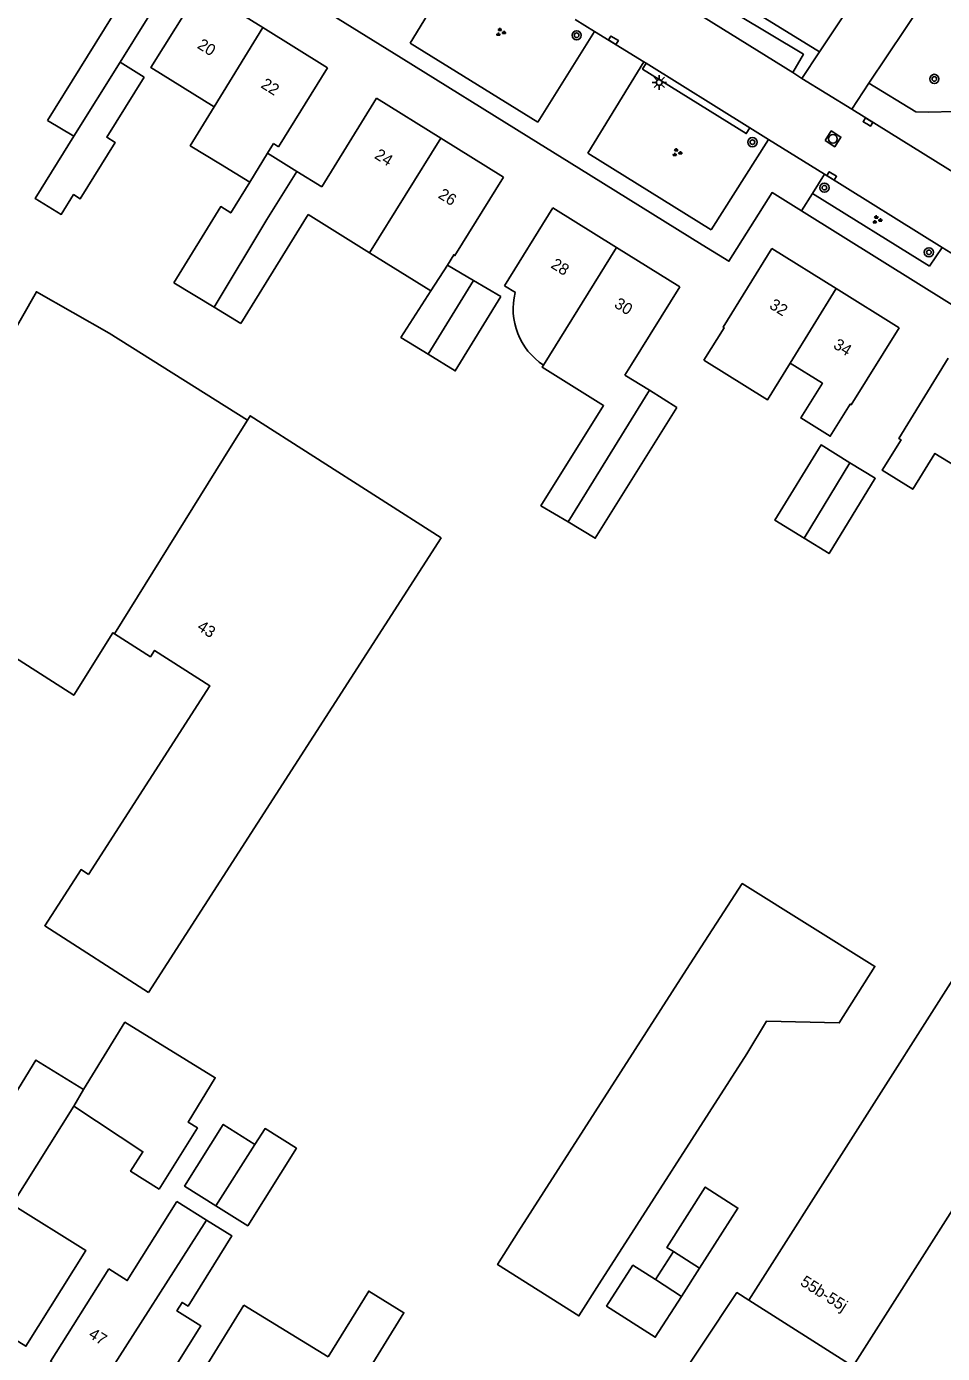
# Model space of a CAD drawing. Extents: x 136000 to 141014, y 402000 to 403500.
# Drawn here: x 138178 to 138257.4, y 402476.6 to 402591.5 of the extents above; entities that cross this region are included whole.
import ezdxf

# ---------------------------------------------------------------- set-up
doc = ezdxf.new("R2010")
doc.units = 0
for name, color, linetype in [('gg-anno-huisnummerreeks BGT', 7, 'Continuous'), ('gg-bbg-bijgebouw', 7, 'Continuous'), ('gg-bbg-gedigitaliseerde bebouwing', 7, 'Continuous'), ('gg-bbg-gedigitaliseerde bijgebouw', 7, 'Continuous'), ('gg-bbg-hoofdgebouw', 7, 'Continuous'), ('gg-bbg-luifel en loopbrug', 7, 'Continuous'), ('gg-bbg-tussenscheiding', 7, 'Continuous'), ('gg-knt-verharding', 7, 'Continuous'), ('gt-grn-groengrens', 7, 'Continuous'), ('gt-grn-weggrens', 7, 'Continuous'), ('gt-symb-boom', 7, 'Continuous'), ('gt-symb-groenvak', 7, 'Continuous'), ('gt-symb-kolk', 7, 'Continuous'), ('gt-symb-lichtmast', 7, 'Continuous'), ('gt-symb-rioolschacht', 7, 'Continuous')]:
    doc.layers.add(name, color=color, linetype=linetype)

# ---------------------------------------------------------------- blocks, each defined once
blk = doc.blocks.new('gt0-BOOM')
at = {"layer": 'gt-symb-boom'}
for radius in [0.4, 0.2]:
    blk.add_circle((0, 0), radius, dxfattribs=at)
blk = doc.blocks.new('gt0-RS')
at = {"layer": 'gt-symb-rioolschacht'}
blk.add_lwpolyline([(-0.5, -0.5), (0.5, -0.5), (0.5, 0.5), (-0.5, 0.5)], close=True, dxfattribs=at)
blk.add_circle((0, 0), 0.375, dxfattribs=at)
blk = doc.blocks.new('gt0-KOLK')
at = {"layer": 'gt-symb-kolk'}
blk.add_lwpolyline([(0, 0), (0.38, 0), (0.38, 0.4), (-0.37, 0.4), (-0.37, 0), (0, 0)], dxfattribs=at)
blk = doc.blocks.new('gt0-LMAST')
at = {"layer": 'gt-symb-lichtmast'}
for p, q in [((-0.18, 0.17), (-0.45, 0.44)), ((0, 0.25), (0, 0.62)), ((0.17, 0.17), (0.44, 0.44)), ((-0.25, 0), (-0.63, 0)), ((-0.18, -0.18), (-0.45, -0.45)), ((0, -0.25), (0, -0.63)), ((0.44, -0.45), (0.17, -0.18)), ((0.25, 0), (0.62, 0))]:
    blk.add_line(p, q, dxfattribs=at)
blk.add_circle((0, 0), 0.25, dxfattribs=at)
blk = doc.blocks.new('gt0-GRVAK')
at = {"layer": 'gt-symb-groenvak'}
for p, q in [((-0.11, 0.19), (-0.23, 0.24)), ((-0.18, 0.15), (0.09, 0.15)), ((-0.09, 0.21), (-0.16, 0.32)), ((-0.05, 0.21), (-0.05, 0.39)), ((0, 0.21), (0.06, 0.32)), ((0.02, 0.19), (0.13, 0.24)), ((0.26, -0.05), (0.2, 0.06)), ((0.31, -0.05), (0.31, 0.13)), ((0.35, -0.05), (0.41, 0.06)), ((-0.24, -0.23), (-0.36, -0.18)), ((-0.32, -0.26), (-0.05, -0.26)), ((-0.23, -0.21), (-0.29, -0.1)), ((-0.18, -0.2), (-0.18, -0.02)), ((-0.14, -0.21), (-0.07, -0.1)), ((-0.12, -0.23), (0, -0.18)), ((0.24, -0.07), (0.12, -0.02)), ((0.17, -0.11), (0.44, -0.11)), ((0.37, -0.07), (0.49, -0.02))]:
    blk.add_line(p, q, dxfattribs=at)

msp = doc.modelspace()

# ---------------------------------------------------------------- linework, layer by layer
at = {"layer": 'gg-bbg-bijgebouw'}
for p, q in [((138186.12, 402588.45), (138188.2, 402587.15)), ((138231.98, 402560.02), (138234.36, 402558.54))]:
    msp.add_line(p, q, dxfattribs=at)
for points in [[(138165.4, 402544.29), (138182.1, 402533.6), (138185.5, 402539.01), (138185.64, 402538.92)], [(138182.1, 402498.01), (138188.09, 402494.06), (138187.02, 402492.37), (138189.5, 402490.81)]]:
    msp.add_lwpolyline(points, dxfattribs=at)
at = {"layer": 'gg-bbg-gedigitaliseerde bebouwing'}
for p, q in [((138182.12, 402582.02), (138179.83, 402583.4)), ((138198.89, 402580.55), (138199.41, 402581.39)), ((138199.83, 402581.12), (138199.41, 402581.39)), ((138194.82, 402579.6), (138197.35, 402578.06)), ((138203.6, 402577.64), (138201.43, 402578.98)), ((138196.58, 402565.81), (138202.42, 402575.26)), ((138202.42, 402575.26), (138207.73, 402571.94)), ((138207.73, 402571.94), (138213.04, 402568.63)), ((138220.36, 402568.49), (138219.43, 402569.08)), ((138196.58, 402565.81), (138194.28, 402567.21)), ((138188.57, 402507.86), (138213.92, 402547.25)), ((138193.61, 402488.14), (138191.04, 402489.76)), ((138196.83, 402480.78), (138190.01, 402469.74)), ((138196.83, 402480.78), (138204.14, 402476.28))]:
    msp.add_line(p, q, dxfattribs=at)
for points in [[(138179.83, 402583.4), (138185.43, 402592.4), (138180.14, 402595.69)], [(138194.27, 402584.58), (138188.79, 402587.98), (138193.04, 402594.82)], [(138194.27, 402584.58), (138192.2, 402581.2), (138194.82, 402579.6)], [(138253.6, 402565.44), (138249.46, 402558.77), (138249.37, 402558.83), (138247.64, 402556.04), (138245.09, 402557.62), (138246.97, 402560.63), (138244.18, 402562.37)], [(138244.18, 402562.37), (138242.2, 402559.19), (138236.7, 402562.63)], [(138257.87, 402562.79), (138253.58, 402555.85), (138253.78, 402555.72), (138252.15, 402553.09), (138254.79, 402551.45), (138256.71, 402554.55), (138259.58, 402552.77)], [(138222.81, 402562.2), (138222.69, 402562.02), (138228, 402558.7), (138222.58, 402550.02), (138224.93, 402548.61)], [(138197.15, 402557.43), (138197.4, 402557.82), (138213.92, 402547.25)], [(138182.95, 402499.45), (138178.82, 402501.99), (138172.69, 402492.02), (138170.27, 402493.5), (138176.49, 402503.63), (138171.88, 402506.54)], [(138191.04, 402489.76), (138186.73, 402482.9), (138185.15, 402483.9)], [(138188.07, 402470.93), (138193.1, 402478.98), (138191.04, 402480.27), (138191.49, 402481), (138192, 402480.68), (138195.8, 402486.77), (138193.61, 402488.14)], [(138203.88, 402461.61), (138208.76, 402469.45), (138206.37, 402470.93), (138204.15, 402467.33), (138202.01, 402468.65), (138203.78, 402471.51), (138204.95, 402470.79), (138210.7, 402480.11), (138207.66, 402481.99), (138204.14, 402476.28)]]:
    msp.add_lwpolyline(points, dxfattribs=at)
msp.add_arc((138225.95, 402567.05), 5.78, 165.5549, 237.02, dxfattribs=at)
at = {"layer": 'gg-bbg-gedigitaliseerde bijgebouw'}
for p, q in [((138201.43, 402578.98), (138198.89, 402580.55)), ((138194.28, 402567.21), (138190.77, 402569.34)), ((138220.61, 402487.12), (138235.18, 402509.83)), ((138227.63, 402482.62), (138240.42, 402502.55)), ((138236.31, 402483.96), (138234.05, 402485.41))]:
    msp.add_line(p, q, dxfattribs=at)
for points in [[(138182.12, 402582.02), (138178.77, 402576.62), (138181.02, 402575.26), (138182.08, 402576.97), (138182.66, 402576.61), (138185.7, 402581.48), (138184.96, 402581.94), (138188.2, 402587.15)], [(138197.35, 402578.06), (138195.7, 402575.39), (138194.83, 402575.93), (138190.77, 402569.34)], [(138165.14, 402544.46), (138178.87, 402568.55), (138185.16, 402564.97), (138197.15, 402557.43)], [(138213.04, 402568.63), (138210.45, 402564.6), (138212.8, 402563.15)], [(138219.1, 402568.14), (138215.16, 402561.69), (138212.8, 402563.15)], [(138234.36, 402558.54), (138227.29, 402547.2), (138224.93, 402548.61)], [(138245.37, 402547.22), (138242.85, 402548.76), (138246.85, 402555.28), (138249.35, 402553.74)], [(138249.35, 402553.74), (138251.54, 402552.4), (138247.54, 402545.88), (138245.37, 402547.22)], [(138240.42, 402502.55), (138242.13, 402505.38), (138248.42, 402505.21), (138251.51, 402510.11), (138240.02, 402517.28), (138235.18, 402509.83)], [(138189.5, 402490.81), (138192.82, 402496.12), (138192, 402496.63), (138194.36, 402500.47), (138186.54, 402505.28), (138182.95, 402499.45)], [(138197.8, 402494.69), (138195.06, 402496.42), (138191.71, 402491.08), (138194.41, 402489.38)], [(138197.8, 402494.69), (138198.68, 402496.07), (138201.39, 402494.36), (138197.17, 402487.65), (138194.41, 402489.38)], [(138234.05, 402485.41), (138233.48, 402485.77), (138236.82, 402490.99), (138239.65, 402489.18), (138236.31, 402483.96)], [(138227.63, 402482.62), (138225.87, 402479.84), (138218.82, 402484.28), (138220.61, 402487.12)]]:
    msp.add_lwpolyline(points, dxfattribs=at)
at = {"layer": 'gg-bbg-hoofdgebouw'}
for p, q in [((138198.47, 402591.45), (138193.04, 402594.82)), ((138204.08, 402587.96), (138198.47, 402591.45)), ((138199.83, 402581.12), (138204.08, 402587.96)), ((138208.33, 402585.31), (138203.6, 402577.64)), ((138213.9, 402581.85), (138208.33, 402585.31)), ((138219.34, 402578.47), (138213.9, 402581.85)), ((138219.43, 402569.08), (138223.62, 402575.82)), ((138229.13, 402572.39), (138223.62, 402575.82)), ((138234.61, 402568.99), (138229.13, 402572.39)), ((138248.15, 402568.83), (138242.59, 402572.29)), ((138216.73, 402569.54), (138214.48, 402570.87)), ((138219.1, 402568.14), (138216.73, 402569.54)), ((138234.61, 402568.99), (138230.42, 402562.25)), ((138253.6, 402565.44), (138248.15, 402568.83)), ((138230.42, 402562.25), (138229.85, 402561.34)), ((138229.85, 402561.34), (138231.98, 402560.02)), ((138176.76, 402489.5), (138182.1, 402498.01))]:
    msp.add_line(p, q, dxfattribs=at)
for points in [[(138186.12, 402588.45), (138190.8, 402595.98), (138188.66, 402597.31), (138192.44, 402603.39)], [(138214.48, 402570.87), (138215.02, 402571.76), (138215.13, 402571.69), (138219.34, 402578.47)], [(138236.7, 402562.63), (138238.46, 402565.42), (138238.36, 402565.49), (138242.59, 402572.29)], [(138185.64, 402538.92), (138188.74, 402536.93), (138189.1, 402537.48), (138193.88, 402534.43), (138183.37, 402518.08)], [(138183.37, 402518.08), (138182.73, 402518.5), (138179.59, 402513.64), (138188.57, 402507.86)], [(138240.59, 402481.2), (138258.67, 402509.62), (138267.69, 402503.88), (138249.61, 402475.46), (138249.53, 402475.51)], [(138171.43, 402481.22), (138177.95, 402477.21), (138183.15, 402485.49), (138176.76, 402489.5)], [(138185.15, 402483.9), (138180.1, 402475.9), (138184.17, 402473.36)], [(138233.61, 402472.91), (138239.55, 402481.86), (138240.59, 402481.2)]]:
    msp.add_lwpolyline(points, dxfattribs=at)
at = {"layer": 'gg-bbg-luifel en loopbrug'}
for p, q in [((138232.49, 402482.98), (138234.05, 402485.41)), ((138232.49, 402482.98), (138234.75, 402481.53)), ((138236.31, 402483.96), (138234.75, 402481.53))]:
    msp.add_line(p, q, dxfattribs=at)
msp.add_lwpolyline([(138234.75, 402481.53), (138232.48, 402477.99), (138228.27, 402480.68), (138230.54, 402484.22), (138232.49, 402482.98)], dxfattribs=at)
at = {"layer": 'gg-bbg-tussenscheiding'}
for p, q in [((138194.27, 402584.58), (138198.47, 402591.45)), ((138182.12, 402582.02), (138186.12, 402588.45)), ((138213.9, 402581.85), (138207.73, 402571.94)), ((138197.35, 402578.06), (138198.89, 402580.55)), ((138222.81, 402562.2), (138229.13, 402572.39)), ((138214.48, 402570.87), (138213.04, 402568.63)), ((138212.8, 402563.15), (138216.73, 402569.54)), ((138244.18, 402562.37), (138248.15, 402568.83)), ((138231.98, 402560.02), (138224.93, 402548.61)), ((138249.35, 402553.74), (138245.37, 402547.22)), ((138182.1, 402498.01), (138182.95, 402499.45)), ((138194.41, 402489.38), (138197.8, 402494.69)), ((138184.17, 402473.36), (138193.61, 402488.14)), ((138240.59, 402481.2), (138249.53, 402475.51))]:
    msp.add_line(p, q, dxfattribs=at)
for points in [[(138201.43, 402578.98), (138198.84, 402574.81), (138194.28, 402567.21)], [(138197.15, 402557.43), (138195.73, 402555.17), (138185.64, 402538.92)]]:
    msp.add_lwpolyline(points, dxfattribs=at)
at = {"layer": 'gg-knt-verharding'}
for p, q in [((138216.07, 402598), (138211.25, 402590.1)), ((138251.47, 402596.51), (138246.71, 402589.33)), ((138250.99, 402586.61), (138255.75, 402593.73)), ((138227.21, 402591.1), (138225.54, 402592.14)), ((138235.87, 402592.83), (138244.4, 402587.54)), ((138206.22, 402591.45), (138210.46, 402588.82)), ((138222.31, 402583.24), (138227.21, 402591.1)), ((138231.48, 402588.48), (138227.21, 402591.1)), ((138211.25, 402590.1), (138222.31, 402583.24)), ((138210.46, 402588.82), (138221.52, 402581.96)), ((138246.71, 402589.33), (138245.19, 402587.04)), ((138231.48, 402588.48), (138226.64, 402580.55)), ((138231.69, 402588.35), (138231.48, 402588.48)), ((138240.69, 402582.74), (138231.69, 402588.35)), ((138244.4, 402587.54), (138245.19, 402587.04)), ((138245.19, 402587.04), (138249.5, 402584.37)), ((138249.5, 402584.37), (138250.99, 402586.61)), ((138249.5, 402584.37), (138260.64, 402577.46)), ((138221.52, 402581.96), (138225.85, 402579.27)), ((138242.28, 402581.75), (138240.69, 402582.74)), ((138237.34, 402573.91), (138242.28, 402581.75)), ((138242.28, 402581.75), (138247.15, 402578.73)), ((138226.64, 402580.55), (138237.34, 402573.91)), ((138225.85, 402579.27), (138236.55, 402572.63)), ((138247.15, 402578.73), (138246.1, 402577.08)), ((138247.15, 402578.73), (138257.34, 402572.4)), ((138246.1, 402577.08), (138256.23, 402570.76)), ((138245.15, 402575.56), (138255.28, 402569.24)), ((138256.23, 402570.76), (138257.34, 402572.4)), ((138257.34, 402572.4), (138262.57, 402569.15)), ((138255.28, 402569.24), (138260.56, 402565.95))]:
    msp.add_line(p, q, dxfattribs=at)
for points in [[(138196.87, 402605.56), (138193.17, 402599.55), (138206.22, 402591.45)], [(138236.55, 402572.63), (138238.87, 402571.19), (138242.6, 402577.15), (138245.15, 402575.56)]]:
    msp.add_lwpolyline(points, dxfattribs=at)
at = {"layer": 'gt-grn-groengrens'}
msp.add_line((138236.67, 402595.54), (138246.71, 402589.33), dxfattribs=at)
for points in [[(138244.4, 402587.54), (138245.32, 402589.13), (138236.77, 402594.27)], [(138240.69, 402582.74), (138240.37, 402582.25), (138231.39, 402587.85), (138231.69, 402588.35)], [(138250.99, 402586.61), (138255.06, 402584.13), (138256.14, 402584.1), (138258.41, 402584.16), (138260.37, 402583.02), (138261.83, 402583.24), (138263.63, 402582.07)]]:
    msp.add_lwpolyline(points, dxfattribs=at)
at = {"layer": 'gt-grn-weggrens'}
msp.add_line((138246.1, 402577.08), (138245.15, 402575.56), dxfattribs=at)

# ---------------------------------------------------------------- block references
at = {"layer": 'gt-symb-boom'}
for p in [(138225.67, 402590.77), (138256.66, 402586.99), (138240.9, 402581.51), (138247.14, 402577.57), (138256.19, 402571.97)]:
    msp.add_blockref('gt0-BOOM', p, dxfattribs=at)
at = {"layer": 'gt-symb-groenvak'}
for p in [(138219.07, 402591.03), (138234.35, 402580.61), (138251.68, 402574.79)]:
    msp.add_blockref('gt0-GRVAK', p, dxfattribs=at)
at = {"layer": 'gt-symb-kolk'}
for p, rotation in [((138228.75, 402590.17), -31.877816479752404), ((138250.8, 402583.09), -31.877816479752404), ((138247.66, 402578.42), -31.877816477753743)]:
    msp.add_blockref('gt0-KOLK', p, dxfattribs=dict(at, rotation=rotation))
at = {"layer": 'gt-symb-lichtmast'}
msp.add_blockref('gt0-LMAST', (138232.83, 402586.69), dxfattribs=at)
at = {"layer": 'gt-symb-rioolschacht', "rotation": -32.62503559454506}
msp.add_blockref('gt0-RS', (138247.88, 402581.8), dxfattribs=at)

# ---------------------------------------------------------------- texts
at = {"layer": 'gg-anno-huisnummerreeks BGT'}
for s, rotation, p in [('20', 328.1, (138192.73, 402589.71)), ('22', 328.1, (138198.24, 402586.29)), ('24', 328.1, (138208.08, 402580.17)), ('26', 328.1, (138213.6, 402576.74)), ('28', 328.1, (138223.36, 402570.69)), ('30', 328.1, (138228.85, 402567.27)), ('32', 328.1, (138242.29, 402567.18)), ('34', 328.1, (138247.83, 402563.73)), ('43', 327.4, (138192.72, 402539.32)), ('55b-55j', 327.5, (138244.97, 402482.56)), ('47', 328.1, (138183.31, 402478.02))]:
    msp.add_text(s, height=1, rotation=rotation, dxfattribs=at).set_placement(p)

doc.saveas('drawing.dxf')
